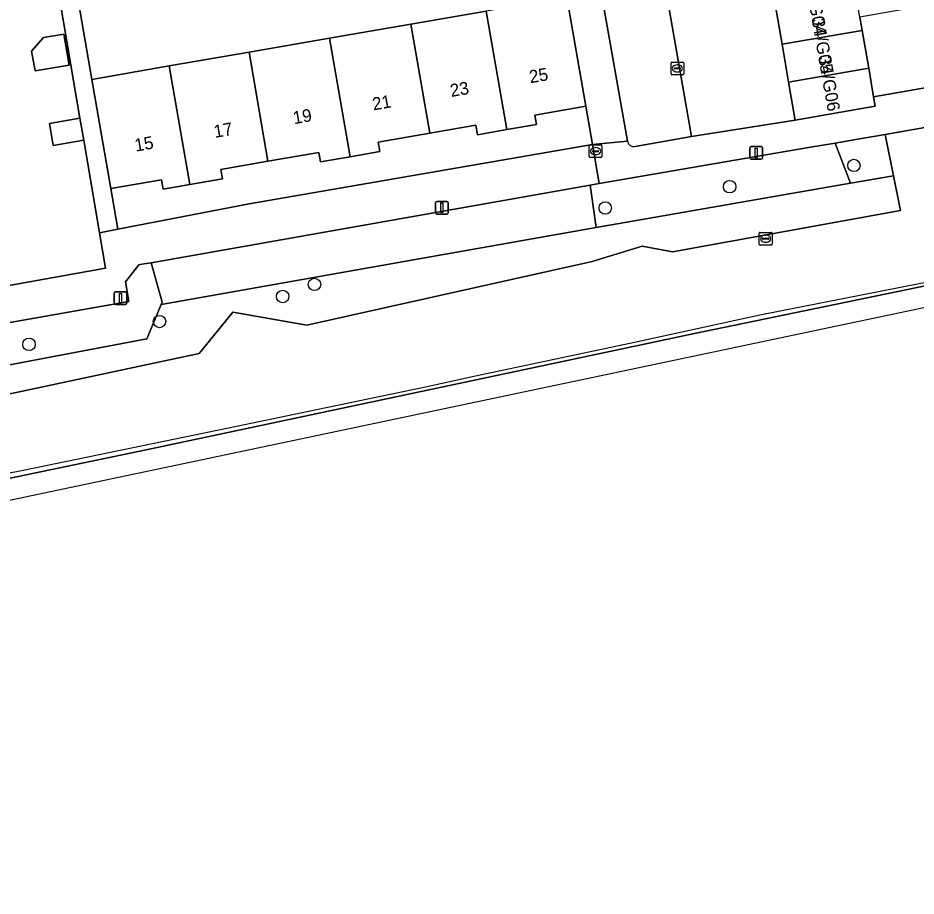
# Model space of a CAD drawing. Extents: x 162879 to 165540, y 384011 to 385181.
# Drawn here: x 164434.1 to 164504.7, y 384233.6 to 384302.7 of the extents above; entities that cross this region are included whole.
import ezdxf

# ---------------------------------------------------------------- set-up
doc = ezdxf.new("R2010")
doc.units = 0
for name, color, linetype in [('IMGEO_Boom', 7, 'Continuous'), ('IMGEO_Brandkraan', 7, 'Continuous'), ('IMGEO_Erf', 7, 'Continuous'), ('IMGEO_Geluidsscherm', 7, 'Continuous'), ('IMGEO_Groenvoorziening', 7, 'Continuous'), ('IMGEO_Hek', 7, 'Continuous'), ('IMGEO_Kolk', 7, 'Continuous'), ('IMGEO_Lichtmast', 7, 'Continuous'), ('IMGEO_Muur', 7, 'Continuous'), ('IMGEO_Pand', 7, 'Continuous'), ('IMGEO_Pand_nummerreeks', 7, 'Continuous'), ('IMGEO_Parkeervlak_open', 7, 'Continuous'), ('IMGEO_Rijbaan_lokaal_open', 7, 'Continuous'), ('IMGEO_Rioolput', 7, 'Continuous'), ('IMGEO_Spoorbaan_halfverhard', 7, 'Continuous'), ('IMGEO_Voetpad_open', 7, 'Continuous')]:
    doc.layers.add(name, color=color, linetype=linetype)

msp = doc.modelspace()

# ---------------------------------------------------------------- linework, layer by layer
at = {"layer": 'IMGEO_Boom'}
for centre in [(164499.847, 384291.064), (164490.07, 384289.389), (164480.281, 384287.712), (164457.401, 384281.702), (164454.9, 384280.75), (164445.205, 384278.778), (164434.94, 384276.982)]:
    msp.add_circle(centre, 0.489, dxfattribs=at)
at = {"layer": 'IMGEO_Brandkraan'}
for p, q in [((164479.017, 384291.757), (164479.017, 384292.609)), ((164479.092, 384292.683), (164479.944, 384292.683)), ((164480.018, 384292.609), (164480.018, 384291.757)), ((164479.276, 384292.177), (164479.276, 384292.189)), ((164479.714, 384292.14), (164479.316, 384292.14)), ((164479.319, 384292.226), (164479.717, 384292.226)), ((164479.528, 384291.903), (164479.503, 384291.903)), ((164479.505, 384292.463), (164479.53, 384292.463)), ((164479.76, 384292.189), (164479.76, 384292.177)), ((164479.944, 384291.683), (164479.092, 384291.683))]:
    msp.add_line(p, q, dxfattribs=at)
for points in [[(164479.017, 384291.757), (164479.017, 384292.609)], [(164479.092, 384292.683), (164479.944, 384292.683)], [(164480.018, 384292.609), (164480.018, 384291.757)], [(164479.944, 384291.683), (164479.092, 384291.683)]]:
    msp.add_lwpolyline(points, dxfattribs=at)
for centre, radius, start, end in [((164479.094, 384292.607), 0.0765, 91.55205, 178.44795), ((164479.094, 384292.607), 0.0765, 91.55205, 178.44795), ((164479.942, 384292.607), 0.0765, 1.55205, 88.44795), ((164479.942, 384292.607), 0.0765, 1.55205, 88.44795), ((164479.316, 384292.186), 0.0403, 85.87752, 175.75265), ((164479.313, 384292.176), 0.0366, 178.93798, 274.71019), ((164479.717, 384292.183), 0.043, 264.86636, 352.45326), ((164479.721, 384292.188), 0.0386, 1.73085, 96.63898), ((164479.094, 384291.759), 0.0765, 181.55205, 268.44795), ((164479.094, 384291.759), 0.0765, 181.55205, 268.44795), ((164479.942, 384291.759), 0.0765, 271.55205, 358.44795), ((164479.942, 384291.759), 0.0765, 271.55205, 358.44795)]:
    msp.add_arc(centre, radius, start, end, dxfattribs=at)
for centre, major_axis, ratio, start_param, end_param in [((164479.504, 384292.183), (-0.387, 0.002), 0.722429, 4.712389, 7.853982), ((164479.529, 384292.183), (-0.39, 0.002), 0.717154, 1.570796, 4.712389)]:
    msp.add_ellipse(centre, major_axis=major_axis, ratio=ratio, start_param=start_param, end_param=end_param, dxfattribs=at)
at = {"layer": 'IMGEO_Erf'}
for points in [[(164433.76, 384324.997), (164410.382, 384320.946), (164413.637, 384302.275), (164417.296, 384282.019), (164417.846, 384278.843), (164430.273, 384281.063), (164440.954, 384282.971), (164440.48, 384285.76), (164439.24, 384293.058), (164436.835, 384292.641), (164436.538, 384294.354), (164438.948, 384294.771), (164436.393, 384309.805)], [(164535.772, 384310.976), (164529.702, 384309.917), (164523.783, 384308.884), (164517.891, 384307.856), (164512.029, 384306.833), (164506.053, 384305.79), (164506.404, 384303.795), (164500.308, 384302.722), (164500.487, 384301.693), (164501.008, 384298.706), (164501.4, 384296.463), (164537.143, 384302.704)], [(164435.143, 384300.06), (164436.073, 384301.13), (164437.67, 384301.406), (164438.093, 384298.961), (164435.414, 384298.496)], [(164479.266, 384292.707), (164478.744, 384295.726), (164474.747, 384295.033), (164474.877, 384294.288), (164472.531, 384293.881), (164470.222, 384293.481), (164470.094, 384294.227), (164466.471, 384293.599), (164462.404, 384292.894), (164462.535, 384292.149), (164460.201, 384291.744), (164457.88, 384291.342), (164457.752, 384292.089), (164453.739, 384291.393), (164450.023, 384290.749), (164450.153, 384290.003), (164447.592, 384289.559), (164445.498, 384289.196), (164445.37, 384289.943), (164441.373, 384289.25), (164441.929, 384286.041), (164452.256, 384288.047)]]:
    msp.add_lwpolyline(points, close=True, dxfattribs=at)
msp.add_lwpolyline([(164438.007, 384308.672), (164439.885, 384297.84), (164445.975, 384298.895), (164452.251, 384299.983), (164458.584, 384301.08), (164464.983, 384302.189), (164470.92, 384303.217)], dxfattribs=at)
at = {"layer": 'IMGEO_Geluidsscherm'}
msp.add_lwpolyline([(164676.85, 384317.503), (164663.933, 384314.802), (164648.266, 384311.595), (164636.969, 384309.223), (164597.183, 384300.976), (164565.574, 384294.368), (164548.747, 384290.97), (164534.634, 384287.879), (164524.441, 384285.774), (164509.439, 384282.631), (164506.722, 384282.083), (164492.433, 384279.293), (164482.587, 384277.14), (164470.079, 384274.477), (164466.147, 384273.624), (164450.636, 384270.401), (164434.466, 384267.046), (164426.586, 384265.503), (164423.587, 384264.967), (164410.248, 384262.029), (164381.356, 384255.946), (164378.846, 384255.471), (164286.152, 384236.059)], dxfattribs=at)
at = {"layer": 'IMGEO_Groenvoorziening'}
for points in [[(164571.047, 384302.351), (164549.296, 384298.603), (164538.214, 384296.671), (164537.662, 384299.741), (164532.895, 384298.894), (164502.312, 384293.505), (164502.968, 384290.256), (164503.501, 384287.513), (164485.578, 384284.269), (164483.175, 384284.701), (164479.257, 384283.495), (164456.803, 384278.493), (164450.983, 384279.512), (164448.321, 384276.269), (164433.193, 384273.044)], [(164275.766, 384234.945), (164276.237, 384233.569), (164279.904, 384234.412), (164283.523, 384235.158), (164285.806, 384235.656), (164298.742, 384238.478), (164308.907, 384240.511), (164444.165, 384268.675), (164487.306, 384277.828), (164570.841, 384295.099)], [(164433.193, 384273.044), (164448.321, 384276.269), (164450.983, 384279.512), (164456.803, 384278.493), (164479.257, 384283.495), (164483.175, 384284.701), (164485.578, 384284.269), (164503.501, 384287.513), (164502.968, 384290.256), (164499.574, 384289.666), (164479.557, 384286.183), (164445.33, 384280.116), (164444.217, 384277.406), (164432.573, 384275.206)]]:
    msp.add_lwpolyline(points, dxfattribs=at)
for points in [[(164502.312, 384293.505), (164500, 384293.098), (164498.367, 384292.824), (164499.574, 384289.666), (164502.968, 384290.256)], [(164499.574, 384289.666), (164498.367, 384292.824), (164496.274, 384292.472), (164479.792, 384289.637), (164479.096, 384289.518), (164479.557, 384286.183)], [(164479.557, 384286.183), (164479.096, 384289.518), (164444.54, 384283.41), (164445.405, 384280.3), (164445.33, 384280.116)], [(164445.33, 384280.116), (164445.405, 384280.3), (164444.54, 384283.41), (164443.825, 384283.283), (164443.588, 384283.241), (164442.523, 384281.909), (164442.797, 384280.357), (164413.509, 384275.201), (164413.347, 384276.23), (164412.43, 384276.1), (164412.309, 384276.652), (164408.269, 384275.972), (164408.706, 384273.531), (164410.216, 384273.782), (164411.664, 384273.084), (164412.171, 384271.782), (164431.046, 384274.979), (164432.573, 384275.206), (164444.217, 384277.406)]]:
    msp.add_lwpolyline(points, close=True, dxfattribs=at)
at = {"layer": 'IMGEO_Hek'}
for points in [[(164676.845, 384317.39), (164570.841, 384295.099), (164487.306, 384277.828), (164444.165, 384268.675)], [(164444.165, 384268.675), (164308.907, 384240.511), (164298.742, 384238.478), (164283.523, 384235.158)]]:
    msp.add_lwpolyline(points, dxfattribs=at)
at = {"layer": 'IMGEO_Kolk'}
for p, q in [((164485.455, 384298.271), (164485.455, 384299.123)), ((164485.53, 384299.197), (164486.382, 384299.197)), ((164485.943, 384298.977), (164485.968, 384298.977)), ((164486.456, 384299.123), (164486.456, 384298.271)), ((164485.714, 384298.691), (164485.714, 384298.703)), ((164486.152, 384298.654), (164485.754, 384298.654)), ((164485.757, 384298.74), (164486.155, 384298.74)), ((164485.966, 384298.417), (164485.941, 384298.417)), ((164486.198, 384298.703), (164486.198, 384298.691)), ((164486.382, 384298.197), (164485.53, 384298.197))]:
    msp.add_line(p, q, dxfattribs=at)
for points in [[(164485.455, 384298.271), (164485.455, 384299.123)], [(164485.53, 384299.197), (164486.382, 384299.197)], [(164486.456, 384299.123), (164486.456, 384298.271)], [(164486.382, 384298.197), (164485.53, 384298.197)]]:
    msp.add_lwpolyline(points, dxfattribs=at)
for centre, radius, start, end in [((164485.532, 384299.121), 0.0765, 91.55205, 178.44795), ((164485.532, 384299.121), 0.0765, 91.55205, 178.44795), ((164486.38, 384299.121), 0.0765, 1.55205, 88.44795), ((164486.38, 384299.121), 0.0765, 1.55205, 88.44795), ((164485.532, 384298.273), 0.0765, 181.55205, 268.44795), ((164485.532, 384298.273), 0.0765, 181.55205, 268.44795), ((164485.754, 384298.7), 0.0403, 85.87752, 175.75265), ((164485.751, 384298.69), 0.0366, 178.93798, 274.71019), ((164486.155, 384298.697), 0.043, 264.86636, 352.45326), ((164486.159, 384298.702), 0.0386, 1.73085, 96.63898), ((164486.38, 384298.273), 0.0765, 271.55205, 358.44795), ((164486.38, 384298.273), 0.0765, 271.55205, 358.44795)]:
    msp.add_arc(centre, radius, start, end, dxfattribs=at)
for centre, major_axis, ratio, start_param, end_param in [((164485.942, 384298.697), (-0.387, 0.002), 0.722429, 4.712389, 7.853982), ((164485.967, 384298.697), (-0.39, 0.002), 0.717154, 1.570796, 4.712389)]:
    msp.add_ellipse(centre, major_axis=major_axis, ratio=ratio, start_param=start_param, end_param=end_param, dxfattribs=at)
at = {"layer": 'IMGEO_Lichtmast'}
for p, q in [((164491.653, 384291.645), (164491.653, 384292.445)), ((164491.653, 384292.445), (164491.653, 384291.645)), ((164491.753, 384292.545), (164492.543, 384292.545)), ((164492.543, 384292.545), (164491.753, 384292.545)), ((164492.643, 384292.445), (164492.643, 384291.645)), ((164492.643, 384291.645), (164492.643, 384292.445)), ((164492.543, 384291.545), (164491.753, 384291.545)), ((164491.753, 384291.545), (164492.543, 384291.545)), ((164466.928, 384287.335), (164466.928, 384288.135)), ((164466.928, 384288.135), (164466.928, 384287.335)), ((164467.028, 384288.235), (164467.818, 384288.235)), ((164467.818, 384288.235), (164467.028, 384288.235)), ((164467.918, 384288.135), (164467.918, 384287.335)), ((164467.918, 384287.335), (164467.918, 384288.135)), ((164467.818, 384287.235), (164467.028, 384287.235)), ((164467.028, 384287.235), (164467.818, 384287.235)), ((164441.632, 384280.215), (164441.632, 384281.015)), ((164441.632, 384281.015), (164441.632, 384280.215)), ((164441.732, 384281.115), (164442.522, 384281.115)), ((164442.522, 384281.115), (164441.732, 384281.115)), ((164442.622, 384281.015), (164442.622, 384280.215)), ((164442.622, 384280.215), (164442.622, 384281.015)), ((164442.522, 384280.115), (164441.732, 384280.115)), ((164441.732, 384280.115), (164442.522, 384280.115))]:
    msp.add_line(p, q, dxfattribs=at)
for points in [[(164492.073, 384292.42), (164492.223, 384292.42), (164492.223, 384291.67), (164492.073, 384291.67), (164492.073, 384292.42)], [(164467.348, 384288.11), (164467.498, 384288.11), (164467.498, 384287.36), (164467.348, 384287.36), (164467.348, 384288.11)], [(164442.052, 384280.99), (164442.202, 384280.99), (164442.202, 384280.24), (164442.052, 384280.24), (164442.052, 384280.99)]]:
    msp.add_lwpolyline(points, dxfattribs=at)
for centre, start, end in [((164491.753, 384292.445), 90, 180), ((164491.753, 384292.445), 90, 180), ((164492.543, 384292.445), 0, 90), ((164492.543, 384292.445), 360, 90), ((164491.753, 384291.645), 180, 270), ((164491.753, 384291.645), 180, 270), ((164492.543, 384291.645), 270, 0), ((164492.543, 384291.645), 270, 0), ((164467.028, 384288.135), 90, 180), ((164467.028, 384288.135), 90, 180), ((164467.818, 384288.135), 0, 90), ((164467.818, 384288.135), 360, 90), ((164467.028, 384287.335), 180, 270), ((164467.028, 384287.335), 180, 270), ((164467.818, 384287.335), 270, 0), ((164467.818, 384287.335), 270, 0), ((164441.732, 384281.015), 90, 180), ((164441.732, 384281.015), 90, 180), ((164442.522, 384281.015), 0, 90), ((164442.522, 384281.015), 360, 90), ((164441.732, 384280.215), 180, 270), ((164441.732, 384280.215), 180, 270), ((164442.522, 384280.215), 270, 0), ((164442.522, 384280.215), 270, 0)]:
    msp.add_arc(centre, 0.1, start, end, dxfattribs=at)
at = {"layer": 'IMGEO_Muur'}
for points in [[(164440.48, 384285.76), (164440.954, 384282.971)], [(164440.954, 384282.971), (164430.273, 384281.063)]]:
    msp.add_lwpolyline(points, dxfattribs=at)
at = {"layer": 'IMGEO_Pand'}
for points in [[(164500.308, 384302.722), (164499.958, 384304.727), (164493.681, 384303.604), (164494.193, 384300.615), (164500.487, 384301.693)], [(164472.531, 384293.881), (164474.877, 384294.288), (164474.747, 384295.033), (164478.744, 384295.726), (164477.256, 384304.315), (164470.92, 384303.217)], [(164464.983, 384302.189), (164466.471, 384293.599), (164470.094, 384294.227), (164470.222, 384293.481), (164472.531, 384293.881), (164470.92, 384303.217)], [(164464.983, 384302.189), (164458.584, 384301.08), (164460.201, 384291.744), (164462.535, 384292.149), (164462.404, 384292.894), (164466.471, 384293.599)], [(164435.143, 384300.06), (164435.414, 384298.496), (164438.093, 384298.961), (164437.67, 384301.406), (164436.073, 384301.13)], [(164458.584, 384301.08), (164452.251, 384299.983), (164453.739, 384291.393), (164457.752, 384292.089), (164457.88, 384291.342), (164460.201, 384291.744)], [(164494.705, 384297.627), (164501.008, 384298.706), (164500.487, 384301.693), (164494.193, 384300.615)], [(164445.975, 384298.895), (164447.592, 384289.559), (164450.153, 384290.003), (164450.023, 384290.749), (164453.739, 384291.393), (164452.251, 384299.983)], [(164445.975, 384298.895), (164439.885, 384297.84), (164441.373, 384289.25), (164445.37, 384289.943), (164445.498, 384289.196), (164447.592, 384289.559)], [(164494.705, 384297.627), (164495.194, 384294.769), (164495.216, 384294.638), (164501.53, 384295.716), (164501.4, 384296.463), (164501.008, 384298.706)], [(164438.948, 384294.771), (164436.538, 384294.354), (164436.835, 384292.641), (164439.24, 384293.058)]]:
    msp.add_lwpolyline(points, close=True, dxfattribs=at)
at = {"layer": 'IMGEO_Parkeervlak_open'}
for points in [[(164482.627, 384292.563), (164487.071, 384293.338), (164483.56, 384313.43)], [(164478.795, 384311.933), (164478.762, 384311.538), (164482.027, 384292.962)]]:
    msp.add_lwpolyline(points, dxfattribs=at)
msp.add_arc((164482.528, 384293.065), 0.512, 191.64463, 281.10756, dxfattribs=at)
at = {"layer": 'IMGEO_Rijbaan_lokaal_open'}
msp.add_lwpolyline([(164489.626, 384313.002), (164489.365, 384314.523), (164483.54, 384313.542), (164483.56, 384313.43), (164487.071, 384293.338), (164495.216, 384294.638), (164495.194, 384294.769), (164494.705, 384297.627), (164494.193, 384300.615), (164493.681, 384303.604), (164493.169, 384306.592), (164492.657, 384309.581), (164492.169, 384312.43), (164490.773, 384312.183)], dxfattribs=at)
at = {"layer": 'IMGEO_Rioolput'}
for p, q in [((164492.401, 384284.871), (164492.401, 384285.723)), ((164492.476, 384285.797), (164493.328, 384285.797)), ((164492.889, 384285.577), (164492.914, 384285.577)), ((164493.402, 384285.723), (164493.402, 384284.871)), ((164492.66, 384285.291), (164492.66, 384285.303)), ((164493.098, 384285.254), (164492.7, 384285.254)), ((164492.703, 384285.34), (164493.101, 384285.34)), ((164492.912, 384285.017), (164492.887, 384285.017)), ((164493.144, 384285.303), (164493.144, 384285.291)), ((164493.328, 384284.797), (164492.476, 384284.797))]:
    msp.add_line(p, q, dxfattribs=at)
for points in [[(164492.401, 384284.871), (164492.401, 384285.723)], [(164492.476, 384285.797), (164493.328, 384285.797)], [(164493.402, 384285.723), (164493.402, 384284.871)], [(164493.328, 384284.797), (164492.476, 384284.797)]]:
    msp.add_lwpolyline(points, dxfattribs=at)
for centre, radius, start, end in [((164492.478, 384285.721), 0.0765, 91.55205, 178.44795), ((164492.478, 384285.721), 0.0765, 91.55205, 178.44795), ((164493.326, 384285.721), 0.0765, 1.55205, 88.44795), ((164493.326, 384285.721), 0.0765, 1.55205, 88.44795), ((164492.478, 384284.873), 0.0765, 181.55205, 268.44795), ((164492.478, 384284.873), 0.0765, 181.55205, 268.44795), ((164492.7, 384285.3), 0.0403, 85.87752, 175.75265), ((164492.697, 384285.29), 0.0366, 178.93798, 274.71019), ((164493.101, 384285.297), 0.043, 264.86636, 352.45326), ((164493.105, 384285.302), 0.0386, 1.73085, 96.63898), ((164493.326, 384284.873), 0.0765, 271.55205, 358.44795), ((164493.326, 384284.873), 0.0765, 271.55205, 358.44795)]:
    msp.add_arc(centre, radius, start, end, dxfattribs=at)
for centre, major_axis, ratio, start_param, end_param in [((164492.888, 384285.297), (-0.387, 0.002), 0.722429, 4.712389, 7.853982), ((164492.913, 384285.297), (-0.39, 0.002), 0.717154, 1.570796, 4.712389)]:
    msp.add_ellipse(centre, major_axis=major_axis, ratio=ratio, start_param=start_param, end_param=end_param, dxfattribs=at)
at = {"layer": 'IMGEO_Spoorbaan_halfverhard'}
for points in [[(164425.392, 384263.049), (164536.705, 384286.506), (164606.695, 384301.557), (164706.743, 384321.763), (164764.301, 384333.387), (164787.305, 384338.107)], [(164774.592, 384336.49), (164762.806, 384333.959), (164739.742, 384329.293), (164728.434, 384326.858), (164727.709, 384327.095), (164726.256, 384326.916), (164725.221, 384326.008), (164678.238, 384316.168), (164677.889, 384317.826), (164676.873, 384317.622), (164676.805, 384317.608), (164676.845, 384317.39), (164570.841, 384295.099), (164487.306, 384277.828), (164444.165, 384268.675), (164308.907, 384240.511)]]:
    msp.add_lwpolyline(points, dxfattribs=at)
at = {"layer": 'IMGEO_Voetpad_open'}
for points in [[(164442.872, 384423.116), (164440.828, 384420.109), (164441.679, 384415.35), (164441.4, 384415.286), (164442.011, 384411.717), (164445.356, 384393.183), (164458.328, 384318.011), (164459.138, 384313.747), (164459.398, 384312.379), (164460.225, 384312.522), (164462.747, 384313.126), (164465.151, 384313.543), (164473.016, 384314.89), (164475.279, 384315.282), (164476.125, 384310.401), (164477.256, 384304.315), (164478.744, 384295.726), (164479.266, 384292.707), (164482.027, 384292.962), (164478.762, 384311.538), (164478.795, 384311.933), (164478.576, 384312.045), (164477.867, 384315.892), (164482.648, 384316.756)], [(164608.219, 384315.089), (164605.146, 384314.583), (164567.497, 384307.988), (164566.149, 384307.752), (164566.746, 384304.692), (164543.678, 384300.64), (164542.816, 384300.508), (164542.531, 384300.894), (164542.076, 384303.524), (164537.143, 384302.704), (164501.4, 384296.463), (164501.53, 384295.716), (164495.216, 384294.638), (164487.071, 384293.338), (164482.627, 384292.563)], [(164436.393, 384309.805), (164438.948, 384294.771), (164439.24, 384293.058), (164440.48, 384285.76), (164441.929, 384286.041), (164441.373, 384289.25), (164439.885, 384297.84), (164438.007, 384308.672)], [(164482.027, 384292.962), (164479.266, 384292.707), (164479.792, 384289.637), (164496.274, 384292.472), (164498.367, 384292.824), (164500, 384293.098), (164502.312, 384293.505), (164532.895, 384298.894), (164537.662, 384299.741), (164538.214, 384296.671), (164549.296, 384298.603), (164571.047, 384302.351)], [(164413.509, 384275.201), (164442.797, 384280.357), (164442.523, 384281.909), (164443.588, 384283.241), (164443.825, 384283.283), (164444.54, 384283.41), (164479.096, 384289.518), (164479.792, 384289.637), (164479.266, 384292.707), (164452.256, 384288.047), (164441.929, 384286.041), (164440.48, 384285.76), (164440.954, 384282.971), (164430.273, 384281.063)]]:
    msp.add_lwpolyline(points, dxfattribs=at)
msp.add_arc((164482.528, 384293.065), 0.512, 191.64463, 281.10756, dxfattribs=at)

# ---------------------------------------------------------------- texts
at = {"layer": 'IMGEO_Pand_nummerreeks'}
for s, rotation, p in [('34/G04', 279.9005, (164495.99, 384305.593)), ('34/G05', 279.90309, (164496.519, 384302.563)), ('34/G06', 279.90309, (164497.04, 384299.58)), ('25', 9.83112, (164474.386, 384297.528)), ('23', 9.83112, (164468.157, 384296.448)), ('21', 9.83112, (164462.04, 384295.389)), ('19', 9.83112, (164455.789, 384294.306)), ('17', 9.83112, (164449.561, 384293.226)), ('15', 9.83112, (164443.332, 384292.147))]:
    msp.add_text(s, height=1, rotation=rotation, dxfattribs=at).set_placement(p)

doc.saveas('drawing.dxf')
